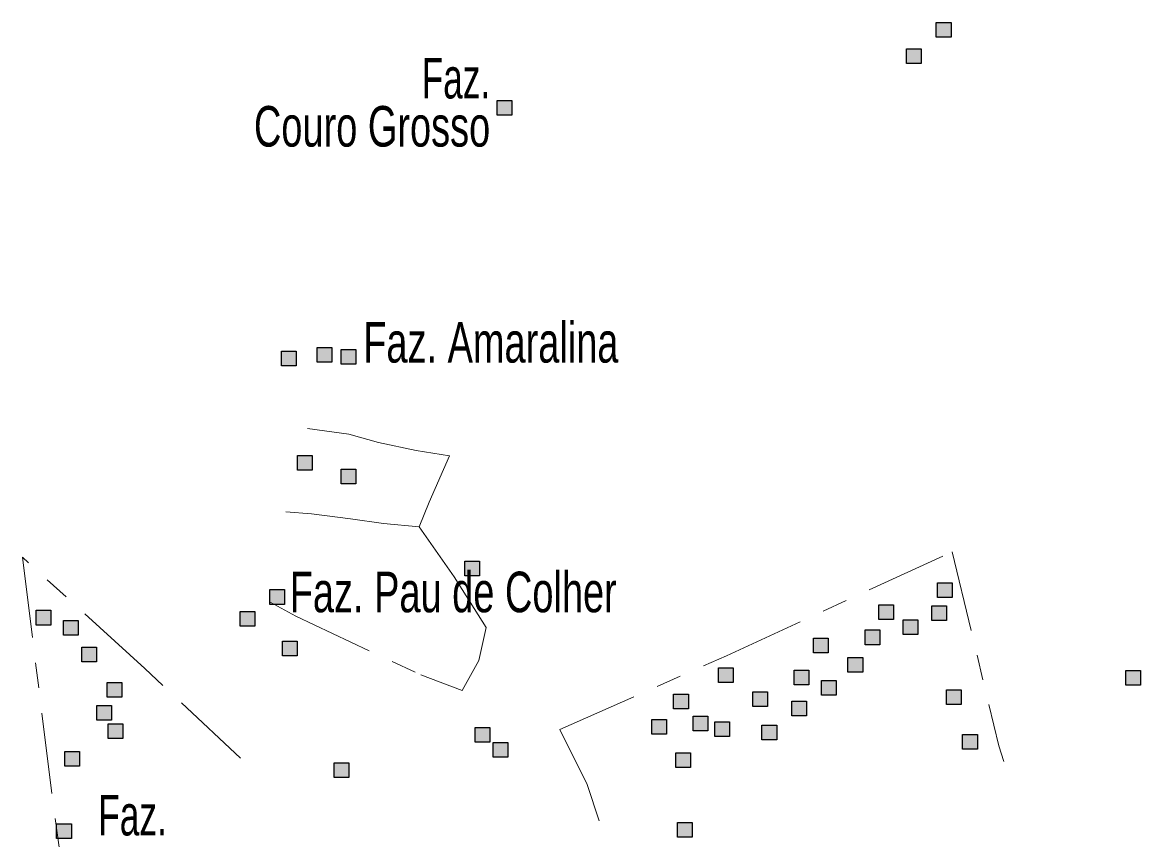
# Model space of a CAD drawing. Extents: x 445.4 to 500, y 8728.7 to 8784.
# Drawn here: x 479.4 to 483.812, y 8742.79 to 8746.015 of the extents above; entities that cross this region are included whole.
import ezdxf
from ezdxf.enums import TextEntityAlignment as Align

# ---------------------------------------------------------------- set-up
doc = ezdxf.new("R2010")
doc.units = 0
doc.header["$LTSCALE"] = 0.064
doc.linetypes.add('DOT_DASHED', pattern=[7.7, 5, -1.2, 0.3, -1.2])
doc.layers.add('2', color=7, linetype='Continuous', lineweight=25)
doc.layers.add('22', color=7, linetype='DOT_DASHED', lineweight=13)
doc.layers.add('61', color=7, linetype='Continuous')

msp = doc.modelspace()

# ---------------------------------------------------------------- hatches: boundary and pattern name
at = {"layer": '2'}
for points in [[(483.0061, 8746.0147), (483.0641, 8746.0147), (483.0641, 8745.9567), (483.0061, 8745.9567)], [(482.8884, 8745.9106), (482.9464, 8745.9106), (482.9464, 8745.8526), (482.8884, 8745.8526)], [(481.273, 8745.7069), (481.331, 8745.7069), (481.331, 8745.6489), (481.273, 8745.6489)], [(480.4223, 8744.7179), (480.4803, 8744.7179), (480.4803, 8744.6599), (480.4223, 8744.6599)], [(480.5626, 8744.7315), (480.6206, 8744.7315), (480.6206, 8744.6735), (480.5626, 8744.6735)], [(480.6574, 8744.7237), (480.7154, 8744.7237), (480.7154, 8744.6657), (480.6574, 8744.6657)], [(480.4856, 8744.3059), (480.5436, 8744.3059), (480.5436, 8744.2479), (480.4856, 8744.2479)], [(480.6576, 8744.2516), (480.7156, 8744.2516), (480.7156, 8744.1936), (480.6576, 8744.1936)], [(481.1463, 8743.8886), (481.2043, 8743.8886), (481.2043, 8743.8306), (481.1463, 8743.8306)], [(483.0106, 8743.8026), (483.0686, 8743.8026), (483.0686, 8743.7446), (483.0106, 8743.7446)], [(480.377, 8743.7762), (480.435, 8743.7762), (480.435, 8743.7182), (480.377, 8743.7182)], [(482.7798, 8743.7166), (482.8378, 8743.7166), (482.8378, 8743.6586), (482.7798, 8743.6586)], [(482.988, 8743.712), (483.046, 8743.712), (483.046, 8743.654), (482.988, 8743.654)], [(479.4539, 8743.6947), (479.5119, 8743.6947), (479.5119, 8743.6367), (479.4539, 8743.6367)], [(480.2594, 8743.6902), (480.3174, 8743.6902), (480.3174, 8743.6322), (480.2594, 8743.6322)], [(482.8748, 8743.6577), (482.9328, 8743.6577), (482.9328, 8743.5997), (482.8748, 8743.5997)], [(479.5625, 8743.654), (479.6205, 8743.654), (479.6205, 8743.596), (479.5625, 8743.596)], [(482.7255, 8743.617), (482.7835, 8743.617), (482.7835, 8743.559), (482.7255, 8743.559)], [(480.4268, 8743.5725), (480.4848, 8743.5725), (480.4848, 8743.5145), (480.4268, 8743.5145)], [(482.5219, 8743.5853), (482.5799, 8743.5853), (482.5799, 8743.5273), (482.5219, 8743.5273)], [(479.6349, 8743.5498), (479.6929, 8743.5498), (479.6929, 8743.4918), (479.6349, 8743.4918)], [(482.6576, 8743.5083), (482.7156, 8743.5083), (482.7156, 8743.4503), (482.6576, 8743.4503)], [(482.1463, 8743.4676), (482.2043, 8743.4676), (482.2043, 8743.4096), (482.1463, 8743.4096)], [(482.445, 8743.4585), (482.503, 8743.4585), (482.503, 8743.4005), (482.445, 8743.4005)], [(483.7543, 8743.4568), (483.8123, 8743.4568), (483.8123, 8743.3988), (483.7543, 8743.3988)], [(479.7345, 8743.4095), (479.7925, 8743.4095), (479.7925, 8743.3515), (479.7345, 8743.3515)], [(482.5536, 8743.4178), (482.6116, 8743.4178), (482.6116, 8743.3598), (482.5536, 8743.3598)], [(481.9698, 8743.3634), (482.0278, 8743.3634), (482.0278, 8743.3054), (481.9698, 8743.3054)], [(482.2821, 8743.3725), (482.3401, 8743.3725), (482.3401, 8743.3145), (482.2821, 8743.3145)], [(483.0468, 8743.3815), (483.1048, 8743.3815), (483.1048, 8743.3235), (483.0468, 8743.3235)], [(479.6938, 8743.3189), (479.7518, 8743.3189), (479.7518, 8743.2609), (479.6938, 8743.2609)], [(482.4359, 8743.3363), (482.4939, 8743.3363), (482.4939, 8743.2783), (482.4359, 8743.2783)], [(481.8839, 8743.2638), (481.9419, 8743.2638), (481.9419, 8743.2058), (481.8839, 8743.2058)], [(482.0468, 8743.2774), (482.1048, 8743.2774), (482.1048, 8743.2194), (482.0468, 8743.2194)], [(479.739, 8743.2465), (479.797, 8743.2465), (479.797, 8743.1885), (479.739, 8743.1885)], [(481.187, 8743.2321), (481.245, 8743.2321), (481.245, 8743.1741), (481.187, 8743.1741)], [(482.1327, 8743.2548), (482.1907, 8743.2548), (482.1907, 8743.1968), (482.1327, 8743.1968)], [(482.3183, 8743.2412), (482.3763, 8743.2412), (482.3763, 8743.1832), (482.3183, 8743.1832)], [(481.2581, 8743.1735), (481.3161, 8743.1735), (481.3161, 8743.1155), (481.2581, 8743.1155)], [(483.1101, 8743.205), (483.1681, 8743.205), (483.1681, 8743.147), (483.1101, 8743.147)], [(479.5671, 8743.1378), (479.6251, 8743.1378), (479.6251, 8743.0798), (479.5671, 8743.0798)], [(481.9789, 8743.1325), (482.0369, 8743.1325), (482.0369, 8743.0745), (481.9789, 8743.0745)], [(480.6304, 8743.0926), (480.6884, 8743.0926), (480.6884, 8743.0346), (480.6304, 8743.0346)], [(479.5354, 8742.8526), (479.5934, 8742.8526), (479.5934, 8742.7946), (479.5354, 8742.7946)], [(481.985, 8742.8576), (482.043, 8742.8576), (482.043, 8742.7996), (481.985, 8742.7996)]]:
    msp.add_hatch(color=256, dxfattribs=at).paths.add_polyline_path(points)

# ---------------------------------------------------------------- linework, layer by layer
for points in [[(483.0061, 8746.0147), (483.0641, 8746.0147), (483.0641, 8745.9567), (483.0061, 8745.9567)], [(482.8884, 8745.9106), (482.9464, 8745.9106), (482.9464, 8745.8526), (482.8884, 8745.8526)], [(481.273, 8745.7069), (481.331, 8745.7069), (481.331, 8745.6489), (481.273, 8745.6489)], [(480.4223, 8744.7179), (480.4803, 8744.7179), (480.4803, 8744.6599), (480.4223, 8744.6599)], [(480.5626, 8744.7315), (480.6206, 8744.7315), (480.6206, 8744.6735), (480.5626, 8744.6735)], [(480.6574, 8744.7237), (480.7154, 8744.7237), (480.7154, 8744.6657), (480.6574, 8744.6657)], [(480.4856, 8744.3059), (480.5436, 8744.3059), (480.5436, 8744.2479), (480.4856, 8744.2479)], [(480.6576, 8744.2516), (480.7156, 8744.2516), (480.7156, 8744.1936), (480.6576, 8744.1936)], [(481.1463, 8743.8886), (481.2043, 8743.8886), (481.2043, 8743.8306), (481.1463, 8743.8306)], [(483.0106, 8743.8026), (483.0686, 8743.8026), (483.0686, 8743.7446), (483.0106, 8743.7446)], [(480.377, 8743.7762), (480.435, 8743.7762), (480.435, 8743.7182), (480.377, 8743.7182)], [(482.7798, 8743.7166), (482.8378, 8743.7166), (482.8378, 8743.6586), (482.7798, 8743.6586)], [(482.988, 8743.712), (483.046, 8743.712), (483.046, 8743.654), (482.988, 8743.654)], [(479.4539, 8743.6947), (479.5119, 8743.6947), (479.5119, 8743.6367), (479.4539, 8743.6367)], [(480.2594, 8743.6902), (480.3174, 8743.6902), (480.3174, 8743.6322), (480.2594, 8743.6322)], [(482.8748, 8743.6577), (482.9328, 8743.6577), (482.9328, 8743.5997), (482.8748, 8743.5997)], [(479.5625, 8743.654), (479.6205, 8743.654), (479.6205, 8743.596), (479.5625, 8743.596)], [(482.7255, 8743.617), (482.7835, 8743.617), (482.7835, 8743.559), (482.7255, 8743.559)], [(480.4268, 8743.5725), (480.4848, 8743.5725), (480.4848, 8743.5145), (480.4268, 8743.5145)], [(482.5219, 8743.5853), (482.5799, 8743.5853), (482.5799, 8743.5273), (482.5219, 8743.5273)], [(479.6349, 8743.5498), (479.6929, 8743.5498), (479.6929, 8743.4918), (479.6349, 8743.4918)], [(482.6576, 8743.5083), (482.7156, 8743.5083), (482.7156, 8743.4503), (482.6576, 8743.4503)], [(482.1463, 8743.4676), (482.2043, 8743.4676), (482.2043, 8743.4096), (482.1463, 8743.4096)], [(482.445, 8743.4585), (482.503, 8743.4585), (482.503, 8743.4005), (482.445, 8743.4005)], [(483.7543, 8743.4568), (483.8123, 8743.4568), (483.8123, 8743.3988), (483.7543, 8743.3988)], [(479.7345, 8743.4095), (479.7925, 8743.4095), (479.7925, 8743.3515), (479.7345, 8743.3515)], [(482.5536, 8743.4178), (482.6116, 8743.4178), (482.6116, 8743.3598), (482.5536, 8743.3598)], [(481.9698, 8743.3634), (482.0278, 8743.3634), (482.0278, 8743.3054), (481.9698, 8743.3054)], [(482.2821, 8743.3725), (482.3401, 8743.3725), (482.3401, 8743.3145), (482.2821, 8743.3145)], [(483.0468, 8743.3815), (483.1048, 8743.3815), (483.1048, 8743.3235), (483.0468, 8743.3235)], [(479.6938, 8743.3189), (479.7518, 8743.3189), (479.7518, 8743.2609), (479.6938, 8743.2609)], [(482.4359, 8743.3363), (482.4939, 8743.3363), (482.4939, 8743.2783), (482.4359, 8743.2783)], [(481.8839, 8743.2638), (481.9419, 8743.2638), (481.9419, 8743.2058), (481.8839, 8743.2058)], [(482.0468, 8743.2774), (482.1048, 8743.2774), (482.1048, 8743.2194), (482.0468, 8743.2194)], [(479.739, 8743.2465), (479.797, 8743.2465), (479.797, 8743.1885), (479.739, 8743.1885)], [(481.187, 8743.2321), (481.245, 8743.2321), (481.245, 8743.1741), (481.187, 8743.1741)], [(482.1327, 8743.2548), (482.1907, 8743.2548), (482.1907, 8743.1968), (482.1327, 8743.1968)], [(482.3183, 8743.2412), (482.3763, 8743.2412), (482.3763, 8743.1832), (482.3183, 8743.1832)], [(481.2581, 8743.1735), (481.3161, 8743.1735), (481.3161, 8743.1155), (481.2581, 8743.1155)], [(483.1101, 8743.205), (483.1681, 8743.205), (483.1681, 8743.147), (483.1101, 8743.147)], [(479.5671, 8743.1378), (479.6251, 8743.1378), (479.6251, 8743.0798), (479.5671, 8743.0798)], [(481.9789, 8743.1325), (482.0369, 8743.1325), (482.0369, 8743.0745), (481.9789, 8743.0745)], [(480.6304, 8743.0926), (480.6884, 8743.0926), (480.6884, 8743.0346), (480.6304, 8743.0346)], [(479.5354, 8742.8526), (479.5934, 8742.8526), (479.5934, 8742.7946), (479.5354, 8742.7946)], [(481.985, 8742.8576), (482.043, 8742.8576), (482.043, 8742.7996), (481.985, 8742.7996)]]:
    msp.add_lwpolyline(points, close=True, dxfattribs=at)
at = {"layer": '22'}
for points in [[(480.5256, 8744.4123), (480.6878, 8744.3901), (480.8055, 8744.3568), (480.9544, 8744.3258), (481.0854, 8744.3036), (481.0055, 8744.1216), (480.9655, 8744.024)], [(480.9655, 8744.024), (480.8255, 8744.0373), (480.6944, 8744.0551), (480.5411, 8744.075), (480.4402, 8744.083)], [(480.3772, 8743.7271), (480.4789, 8743.671), (480.9724, 8743.4401), (481.1349, 8743.3777), (481.2009, 8743.4968), (481.2307, 8743.6274), (481.1036, 8743.8269), (480.9655, 8744.024)], [(481.6763, 8742.8635), (481.6291, 8743.0067), (481.5202, 8743.2241), (482.1785, 8743.5157), (483.0693, 8743.926), (483.2524, 8743.1599), (483.273, 8743.0981)], [(480.2613, 8743.1115), (479.8832, 8743.4655), (479.4001, 8743.9046), (479.5304, 8742.8637), (479.5955, 8742.3921)]]:
    msp.add_lwpolyline(points, dxfattribs=at)

# ---------------------------------------------------------------- texts
at = {"layer": '61'}
for s, width, p in [('Faz.', 0.65, (481.246, 8745.7145)), ('Couro Grosso', 0.7, (481.246, 8745.5245))]:
    msp.add_text(s, height=0.16, dxfattribs=dict(at, width=width)).set_placement(p, align=Align.RIGHT)
for s, width, p in [('Faz. Amaralina', 0.7, (480.7449, 8744.6722)), ('Faz. Pau de Colher', 0.7, (480.455, 8743.6871)), ('Faz.', 0.65, (479.6995, 8742.8064))]:
    msp.add_text(s, height=0.16, dxfattribs=dict(at, width=width)).set_placement(p)

doc.saveas('drawing.dxf')
